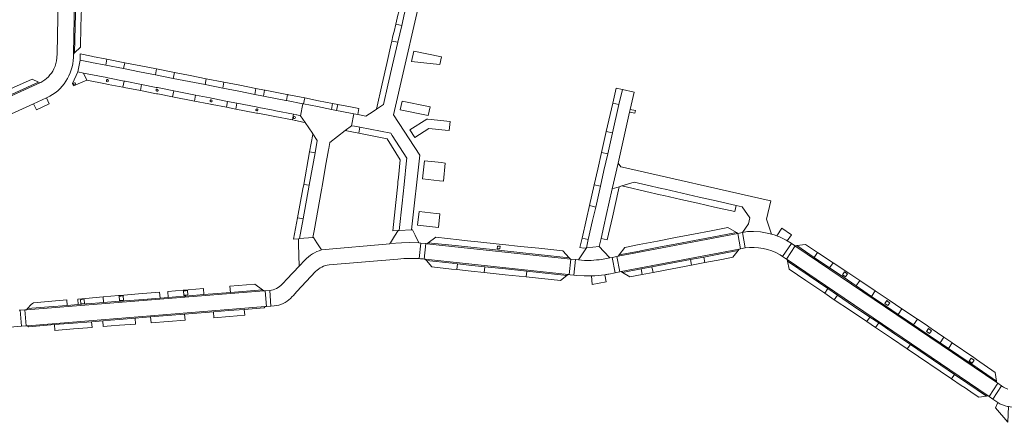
# Model space of a CAD drawing. Header units: metres. Extents: x 166325 to 190320, y 381923 to 404576.
# Tile 637 of 656: x 169432 to 169759, y 401227 to 401361. Entities that reach past the tile are written whole.
import ezdxf

# ---------------------------------------------------------------- set-up
doc = ezdxf.new("R2010")
doc.units = ezdxf.units.M
doc.layers.add('B-WE-VH-VERHARDING_BETONSTRAATSTEEN-GV', color=8, linetype='Continuous', lineweight=18)
doc.layers.add('B-WE-VH-VERHARDING_STRAATBAKSTEEN-GV', color=8, linetype='Continuous', lineweight=18)

msp = doc.modelspace()

# ---------------------------------------------------------------- linework, layer by layer
at = {"layer": 'B-WE-VH-VERHARDING_BETONSTRAATSTEEN-GV', "flags": 128}
for points in [[(169560.947, 401369.821), (169562.803, 401377.897), (169562.813, 401377.942), (169560.931, 401378.387), (169559.043, 401370.259), (169557.749, 401364.692), (169557.472, 401363.502), (169557.196, 401362.317), (169556.503, 401359.341), (169558.435, 401358.891), (169559.394, 401363.06), (169559.667, 401364.251)], [(169449.971, 401358.623), (169450.142, 401366.8), (169449.77, 401367.189), (169449.4, 401349.496), (169449.398, 401349.394), (169449.786, 401349.775)], [(169451.882, 401358.583), (169452.024, 401364.834), (169451.579, 401365.299), (169450.142, 401366.8), (169449.971, 401358.623), (169449.786, 401349.775), (169451.726, 401351.681)], [(169558.435, 401358.891), (169556.503, 401359.341), (169555.933, 401356.895), (169555.521, 401355.519), (169555.174, 401353.736), (169557.162, 401353.35)], [(169555.434, 401345.829), (169557.162, 401353.35), (169555.174, 401353.736), (169555.001, 401352.844), (169553.506, 401346.236), (169551.975, 401339.471), (169550.08, 401331.099), (169552.4, 401332.627), (169553.873, 401339.035)], [(169460.533, 401347.71), (169455.766, 401348.646), (169455.371, 401348.723), (169451.676, 401349.449), (169451.608, 401347.404), (169454.982, 401346.742), (169455.377, 401346.664), (169460.145, 401345.729)], [(169571.683, 401348.504), (169562.44, 401350.401), (169561.655, 401346.953), (169568.945, 401346.189), (169571.102, 401345.963)], [(169466.428, 401346.552), (169460.533, 401347.71), (169460.145, 401345.729), (169466.039, 401344.572)], [(169477.021, 401344.472), (169471.727, 401345.511), (169466.428, 401346.552), (169466.039, 401344.572), (169471.338, 401343.533), (169476.633, 401342.494)], [(169452.769, 401343.09), (169450.887, 401343.46), (169449.085, 401339.626), (169449.447, 401338.816), (169453.88, 401340.71)], [(169461.315, 401341.409), (169460.861, 401341.498), (169460.427, 401341.584), (169452.769, 401343.09), (169453.88, 401340.71), (169460.027, 401339.519), (169460.462, 401339.435), (169460.916, 401339.347), (169465.806, 401338.4), (169466.208, 401340.447)], [(169482.91, 401343.315), (169477.021, 401344.472), (169476.633, 401342.494), (169482.523, 401341.338)], [(169493.532, 401341.229), (169488.209, 401342.275), (169482.91, 401343.315), (169482.523, 401341.338), (169487.821, 401340.299), (169493.144, 401339.254)], [(169430.238, 401336.651), (169437.74, 401340.043), (169435.626, 401341.064), (169429.479, 401338.329), (169424.234, 401335.996), (169423.23, 401333.483)], [(169472.031, 401339.302), (169466.614, 401340.367), (169466.208, 401340.447), (169465.806, 401338.4), (169466.217, 401338.32), (169471.651, 401337.267)], [(169477.814, 401338.164), (169477.353, 401338.255), (169476.864, 401338.351), (169472.031, 401339.302), (169471.651, 401337.267), (169476.473, 401336.333), (169476.934, 401336.244), (169477.423, 401336.149), (169482.299, 401335.204), (169482.693, 401337.205)], [(169499.398, 401340.077), (169493.532, 401341.229), (169493.144, 401339.254), (169499.01, 401338.103)], [(169504.697, 401339.037), (169499.398, 401340.077), (169499.01, 401338.103), (169504.309, 401337.064), (169509.615, 401336.022), (169510.002, 401337.995)], [(169489.994, 401335.769), (169482.693, 401337.205), (169482.299, 401335.204), (169489.605, 401333.789)], [(169495.808, 401334.626), (169495.708, 401334.645), (169495.287, 401334.728), (169494.78, 401334.828), (169489.994, 401335.769), (169489.605, 401333.789), (169494.399, 401332.86), (169494.909, 401332.761), (169495.328, 401332.68), (169495.428, 401332.66), (169500.238, 401331.729), (169500.622, 401333.679)], [(169512.913, 401337.423), (169510.002, 401337.995), (169509.615, 401336.022), (169512.526, 401335.451)], [(169520.506, 401335.932), (169520.328, 401335.967), (169513.137, 401337.379), (169512.913, 401337.423), (169512.526, 401335.451), (169519.941, 401333.996), (169520.12, 401333.961)], [(169526.238, 401334.807), (169520.975, 401335.84), (169520.678, 401335.898), (169520.506, 401335.932), (169520.12, 401333.961), (169525.628, 401332.881), (169525.849, 401332.837)], [(169631.769, 401337.642), (169629.688, 401338.124), (169628.544, 401333.084), (169630.627, 401332.612)], [(169440.418, 401334.846), (169436.168, 401332.913), (169437.092, 401330.88), (169441.341, 401332.816)], [(169503.692, 401333.075), (169500.622, 401333.679), (169500.238, 401331.729), (169503.31, 401331.134)], [(169510.987, 401331.64), (169510.528, 401331.731), (169510.068, 401331.821), (169503.692, 401333.075), (169503.31, 401331.134), (169509.69, 401329.898), (169510.153, 401329.808), (169510.61, 401329.719), (169515.742, 401328.725), (169516.273, 401328.622), (169522.122, 401327.489), (169522.493, 401329.378), (169516.643, 401330.528), (169516.112, 401330.633), (169515.726, 401330.708)], [(169530.85, 401333.901), (169526.238, 401334.807), (169525.849, 401332.837), (169530.464, 401331.932), (169535.099, 401331.022), (169535.485, 401332.991)], [(169537.181, 401332.658), (169535.485, 401332.991), (169535.099, 401331.022), (169536.794, 401330.689)], [(169544.227, 401331.274), (169541.405, 401331.814), (169537.181, 401332.658), (169536.794, 401330.689), (169538.542, 401330.346), (169542.511, 401329.568), (169543.841, 401329.307)], [(169567.87, 401331.84), (169567.326, 401331.952), (169558.639, 401333.743), (169557.969, 401330.86), (169567.214, 401328.976)], [(169630.627, 401332.612), (169628.544, 401333.084), (169626.417, 401323.708), (169628.498, 401323.236)], [(169524.85, 401328.914), (169523.613, 401329.157), (169523.545, 401329.171), (169522.493, 401329.378), (169522.122, 401327.489), (169523.174, 401327.285), (169523.242, 401327.272), (169525.606, 401326.814), (169526.36, 401326.668)], [(169636.111, 401330.653), (169634.378, 401330.996), (169634.171, 401330.082), (169634.337, 401330.047), (169635.896, 401329.717)], [(169544.572, 401325.05), (169542.776, 401325.394), (169541.731, 401325.594), (169539.619, 401323.944), (169542.397, 401323.416), (169544.192, 401323.065)], [(169566.76, 401327.753), (169561.187, 401324.175), (169562.81, 401321.689), (169567.477, 401324.704), (169572.861, 401324.138), (169574.193, 401323.998), (169574.507, 401326.95), (169567.084, 401327.719)], [(169528.909, 401322.876), (169528.874, 401322.679), (169527.842, 401316.915), (169529.642, 401316.59), (169530.38, 401320.687)], [(169555.266, 401322.35), (169554.781, 401323.096), (169544.572, 401325.05), (169544.192, 401323.065), (169553.59, 401321.259), (169557.972, 401314.293), (169557.359, 401308.341), (169557.207, 401306.871), (169557.138, 401306.196), (169556.5, 401300.004), (169555.533, 401290.619), (169557.293, 401290.759), (169557.574, 401290.781), (169558.546, 401299.793), (169559.214, 401305.983), (169560.086, 401314.065), (169560.167, 401314.82)], [(169628.498, 401323.236), (169626.417, 401323.708), (169624.833, 401316.729), (169626.914, 401316.256)], [(169529.642, 401316.59), (169527.842, 401316.915), (169525.904, 401306.087), (169527.691, 401305.765)], [(169625.655, 401310.714), (169626.914, 401316.256), (169624.833, 401316.729), (169623.576, 401311.186), (169622.376, 401305.898), (169624.455, 401305.426)], [(169572.917, 401313.168), (169571.699, 401313.303), (169566.046, 401313.93), (169565.407, 401307.927), (169571.05, 401307.306), (169572.282, 401307.17)], [(169631.776, 401311.833), (169631.298, 401311.942), (169630.322, 401313.114), (169628.378, 401304.555), (169630.725, 401305.287), (169631.568, 401305.55), (169635.628, 401306.816), (169640.023, 401305.813), (169644.751, 401304.734), (169645.995, 401304.45), (169651.646, 401303.16), (169657.272, 401301.876), (169662.893, 401300.594), (169663.33, 401300.494), (169669.547, 401299.075), (169671.612, 401298.603), (169674.092, 401294.941), (169673.662, 401293.004), (169671.663, 401290.065), (169673.324, 401290.371), (169675.341, 401290.414), (169677.64, 401290.245), (169679.906, 401289.881), (169681.253, 401289.51), (169680.287, 401292.555), (169679.656, 401294.543), (169681.036, 401300.589), (169679.486, 401300.943)], [(169527.691, 401305.765), (169525.904, 401306.087), (169525.632, 401304.565), (169523.806, 401294.992), (169525.688, 401294.653)], [(169624.455, 401305.426), (169622.376, 401305.898), (169620.813, 401299.013), (169622.892, 401298.541)], [(169657.272, 401301.876), (169651.646, 401303.16), (169645.995, 401304.45), (169644.751, 401304.734), (169640.023, 401305.813), (169635.628, 401306.816), (169631.568, 401305.55), (169633.075, 401305.206), (169639.547, 401303.729), (169644.275, 401302.65), (169645.52, 401302.367), (169651.174, 401301.082), (169656.801, 401299.804), (169662.423, 401298.526), (169669.075, 401297.015), (169669.547, 401299.075), (169663.33, 401300.494), (169662.893, 401300.594)], [(169628.442, 401295.216), (169630.492, 401304.26), (169630.725, 401305.287), (169628.378, 401304.555), (169626.38, 401295.684), (169625.586, 401292.161), (169624.672, 401288.104), (169626.726, 401287.642)], [(169621.886, 401294.111), (169622.892, 401298.541), (169620.813, 401299.013), (169619.808, 401294.583), (169618.361, 401288.205), (169620.438, 401287.734)], [(169571.127, 401296.275), (169569.909, 401296.408), (169564.227, 401297.028), (169563.729, 401292.492), (169570.65, 401291.771)], [(169525.688, 401294.653), (169523.806, 401294.992), (169522.448, 401287.87), (169524.136, 401287.997), (169524.493, 401288.024)], [(169649.831, 401286.282), (169655.776, 401287.417), (169661.617, 401288.533), (169669.645, 401290.066), (169666.82, 401291.694), (169661.216, 401290.619), (169655.377, 401289.499), (169649.434, 401288.36), (169643.45, 401287.212), (169637.367, 401286.045), (169632.536, 401285.119), (169630.675, 401282.624), (169637.428, 401283.914), (169637.763, 401283.978), (169643.848, 401285.14)], [(169671.623, 401290.057), (169670.149, 401289.775), (169671.005, 401284.645), (169672.523, 401284.934)], [(169604.009, 401284.824), (169597.915, 401285.44), (169592.097, 401286.027), (169590.834, 401286.164), (169583.722, 401286.934), (169580.329, 401287.301), (169577.587, 401287.614), (169569.802, 401288.504), (169567.288, 401286.68), (169577.356, 401285.598), (169583.505, 401284.938), (169590.617, 401284.174), (169597.71, 401283.412), (169603.8, 401282.757), (169614.12, 401281.649), (169612.015, 401284.016)], [(169620.438, 401287.734), (169618.361, 401288.205), (169617.645, 401285.05), (169618.822, 401284.899), (169619.821, 401285.016)], [(169689.185, 401285.587), (169689.146, 401285.613), (169687.974, 401286.408), (169684.958, 401282.119), (169686.261, 401281.235)], [(169692.584, 401286.129), (169689.7, 401285.696), (169695.472, 401281.779), (169696.602, 401283.444)], [(169591.083, 401284.595), (169590.666, 401284.631), (169590.213, 401284.671), (169590.291, 401285.567), (169590.765, 401285.526), (169591.161, 401285.491)], [(169668.504, 401281.831), (169670.195, 401284.104), (169664.402, 401282.994), (169658.771, 401281.915), (169659.13, 401280.04), (169664.762, 401281.116)], [(169719.127, 401265.727), (169714.577, 401268.815), (169709.419, 401272.315), (169705.065, 401275.27), (169700.613, 401278.291), (169695.472, 401281.779), (169689.7, 401285.696), (169689.146, 401285.613), (169689.185, 401285.587), (169689.194, 401285.58), (169689.369, 401285.462), (169756.164, 401240.135), (169756.087, 401240.646), (169748.148, 401246.034), (169747.259, 401246.637), (169740.114, 401251.486), (169737.319, 401253.382), (169733.026, 401256.295), (169728.524, 401259.35), (169723.378, 401262.843)], [(169696.602, 401283.444), (169695.472, 401281.779), (169700.613, 401278.291), (169701.767, 401279.991)], [(169576.996, 401279.642), (169575.774, 401279.772), (169575.223, 401279.831), (169566.631, 401280.745), (169568.488, 401278.609), (169575.019, 401277.914), (169576.792, 401277.725)], [(169586.014, 401278.682), (169581.707, 401279.141), (169576.996, 401279.642), (169576.792, 401277.725), (169581.503, 401277.223), (169585.81, 401276.765)], [(169616.217, 401281.041), (169614.64, 401281.211), (169614.06, 401276.076), (169614.411, 401276.033), (169615.678, 401275.877)], [(169629.953, 401282.1), (169628.406, 401281.805), (169629.406, 401276.675), (169630.941, 401276.969)], [(169654.71, 401279.195), (169654.352, 401281.068), (169647.964, 401279.844), (169641.58, 401278.621), (169641.938, 401276.755), (169648.321, 401277.975)], [(169658.771, 401281.915), (169654.352, 401281.068), (169654.71, 401279.195), (169659.13, 401280.04)], [(169686.541, 401281.045), (169686.641, 401280.518), (169693.81, 401275.652), (169700.031, 401271.43), (169703.222, 401269.265), (169708.6, 401265.615), (169714.016, 401261.939), (169716.911, 401259.975), (169722.165, 401256.409), (169727.445, 401252.826), (169737.553, 401245.966), (169742.086, 401242.89), (169746.578, 401239.841), (169752.721, 401235.672), (169753.275, 401235.755)], [(169686.641, 401280.518), (169687.144, 401277.868), (169692.75, 401274.082), (169698.977, 401269.877), (169700.031, 401271.43), (169693.81, 401275.652)], [(169701.767, 401279.991), (169700.613, 401278.291), (169705.065, 401275.27), (169709.419, 401272.315), (169710.615, 401274.078), (169706.285, 401276.972)], [(169592.974, 401277.942), (169586.014, 401278.682), (169585.81, 401276.765), (169592.77, 401276.024), (169599.824, 401275.273), (169600.028, 401277.191)], [(169613.348, 401275.774), (169600.028, 401277.191), (169599.824, 401275.273), (169611.195, 401274.062)], [(169638.011, 401277.937), (169631.825, 401276.751), (169634.224, 401275.281), (169638.369, 401276.073)], [(169641.58, 401278.621), (169638.011, 401277.937), (169638.369, 401276.073), (169641.938, 401276.755)], [(169705.562, 401276.972), (169706.054, 401276.626), (169706.544, 401276.282), (169705.872, 401275.326), (169705.864, 401275.315), (169705.399, 401275.641), (169705.343, 401275.68), (169704.882, 401276.005)], [(169509.672, 401272.858), (169501.386, 401272.167), (169501.549, 401270.12), (169512.186, 401270.966)], [(169710.615, 401274.078), (169709.419, 401272.315), (169714.577, 401268.815), (169715.797, 401270.614)], [(169512.644, 401270.621), (169512.186, 401270.966), (169501.549, 401270.12), (169492.714, 401269.418), (169487.672, 401269.017), (169486.719, 401268.941), (169485.963, 401268.881), (169480.913, 401268.48), (169478.156, 401268.26), (169471.131, 401267.702), (169466.325, 401267.32), (169465.378, 401267.245), (169464.554, 401267.179), (169459.359, 401266.766), (169453.976, 401266.338), (169453.521, 401266.302), (169450.957, 401266.098), (169447.358, 401265.812), (169441.175, 401265.32), (169434.125, 401264.76), (169433.759, 401264.35)], [(169478.156, 401268.26), (169478.001, 401270.215), (169470.978, 401269.629), (169466.174, 401269.228), (169465.164, 401269.144), (169464.402, 401269.081), (169459.21, 401268.647), (169459.359, 401266.766), (169464.554, 401267.179), (169465.378, 401267.245), (169466.325, 401267.32), (169471.131, 401267.702)], [(169492.554, 401271.43), (169487.514, 401271.009), (169486.561, 401270.93), (169485.805, 401270.867), (169480.757, 401270.445), (169480.913, 401268.48), (169485.963, 401268.881), (169486.719, 401268.941), (169487.672, 401269.017), (169492.714, 401269.418)], [(169485.966, 401270.624), (169486.582, 401270.673), (169487.32, 401270.731), (169487.433, 401269.319), (169486.694, 401269.26), (169486.078, 401269.211)], [(169700.031, 401271.43), (169698.977, 401269.877), (169702.172, 401267.719), (169703.222, 401269.265)], [(169720.413, 401267.529), (169715.797, 401270.614), (169714.577, 401268.815), (169719.127, 401265.727), (169723.378, 401262.843), (169724.64, 401264.703)], [(169447.212, 401267.646), (169441.031, 401267.131), (169436.123, 401266.721), (169435.734, 401266.45), (169435.329, 401266.108), (169434.125, 401264.76), (169441.175, 401265.32), (169447.358, 401265.812)], [(169459.21, 401268.647), (169453.366, 401268.16), (169450.81, 401267.947), (169450.957, 401266.098), (169453.521, 401266.302), (169453.976, 401266.338), (169459.359, 401266.766)], [(169451.842, 401266.396), (169451.742, 401267.654), (169452.918, 401267.747), (169453.018, 401266.489)], [(169464.593, 401268.856), (169465.184, 401268.903), (169465.947, 401268.964), (169466.06, 401267.551), (169465.358, 401267.495), (169464.705, 401267.443)], [(169703.222, 401269.265), (169702.172, 401267.719), (169707.562, 401264.079), (169712.983, 401260.418), (169714.016, 401261.939), (169708.6, 401265.615)], [(169719.919, 401265.761), (169719.911, 401265.749), (169719.446, 401266.076), (169719.39, 401266.115), (169718.929, 401266.439), (169719.609, 401267.407), (169720.101, 401267.061), (169720.591, 401266.717)], [(169433.26, 401264.31), (169431.736, 401264.194), (169432.129, 401258.91), (169433.715, 401259.043)], [(169475.012, 401261.987), (169480.689, 401262.444), (169486.312, 401262.897), (169495.911, 401263.669), (169501.064, 401264.084), (169506.16, 401264.494), (169512.778, 401265.027), (169513.122, 401265.436), (169434.108, 401259.076), (169434.509, 401258.727), (169438.209, 401259.025), (169443.079, 401259.417), (169449.259, 401259.914), (169455.406, 401260.409), (169459.153, 401260.711), (169461.718, 401260.917), (169464.536, 401261.144), (169469.88, 401261.574)], [(169506.16, 401264.494), (169501.064, 401264.084), (169495.911, 401263.669), (169496.069, 401261.705), (169501.22, 401262.115), (169506.319, 401262.521)], [(169724.64, 401264.703), (169723.378, 401262.843), (169728.524, 401259.35), (169729.811, 401261.247)], [(169455.406, 401260.409), (169449.259, 401259.914), (169443.079, 401259.417), (169443.234, 401257.499), (169449.412, 401257.99), (169455.561, 401258.48)], [(169469.88, 401261.574), (169464.536, 401261.144), (169461.718, 401260.917), (169459.153, 401260.711), (169459.309, 401258.778), (169461.873, 401258.983), (169464.69, 401259.207), (169470.034, 401259.632)], [(169486.312, 401262.897), (169480.689, 401262.444), (169475.012, 401261.987), (169475.169, 401260.041), (169480.844, 401260.493), (169486.47, 401260.941)], [(169714.016, 401261.939), (169712.983, 401260.418), (169715.882, 401258.46), (169716.911, 401259.975)], [(169722.165, 401256.409), (169716.911, 401259.975), (169715.882, 401258.46), (169721.148, 401254.904), (169726.433, 401251.335), (169727.445, 401252.826)], [(169734.343, 401258.178), (169732.329, 401259.564), (169729.811, 401261.247), (169728.524, 401259.35), (169733.026, 401256.295), (169737.319, 401253.382), (169738.59, 401255.256)], [(169733.815, 401256.447), (169733.807, 401256.435), (169733.343, 401256.762), (169732.825, 401257.125), (169733.505, 401258.092), (169733.997, 401257.747), (169734.03, 401257.724), (169734.487, 401257.402)], [(169738.59, 401255.256), (169737.319, 401253.382), (169740.114, 401251.486), (169741.373, 401253.341), (169741.202, 401253.458)], [(169741.373, 401253.341), (169740.114, 401251.486), (169747.259, 401246.637), (169748.148, 401246.034), (169756.087, 401240.646), (169755.658, 401243.51), (169749.371, 401247.836), (169748.479, 401248.45)], [(169727.445, 401252.826), (169726.433, 401251.335), (169741.096, 401241.432), (169742.086, 401242.89), (169737.553, 401245.966)], [(169747.64, 401248.29), (169748.131, 401247.944), (169748.621, 401247.6), (169747.95, 401246.644), (169747.941, 401246.632), (169747.477, 401246.959), (169746.96, 401247.322)], [(169742.086, 401242.89), (169741.096, 401241.432), (169744.374, 401239.218), (169745.595, 401238.392), (169748.353, 401236.524), (169750.16, 401235.288), (169752.721, 401235.672), (169746.578, 401239.841)], [(169760.005, 401232.176), (169759.764, 401232.224), (169758.954, 401232.444), (169758.027, 401232.741), (169757.568, 401232.902), (169757.182, 401233.063), (169756.807, 401233.25), (169756.468, 401233.484), (169755.678, 401231.786), (169759.842, 401226.93)]]:
    msp.add_lwpolyline(points, close=True, dxfattribs=at)
for points in [[(169559.394, 401363.06), (169558.435, 401358.891), (169557.162, 401353.35), (169555.434, 401345.829), (169553.873, 401339.035), (169552.4, 401332.627), (169550.08, 401331.099), (169548.934, 401330.345), (169546.549, 401328.776), (169543.841, 401329.307), (169542.511, 401329.568), (169541.731, 401325.594), (169542.776, 401325.394), (169544.572, 401325.05), (169554.781, 401323.096), (169555.266, 401322.35), (169560.167, 401314.82), (169560.086, 401314.065), (169559.214, 401305.983), (169558.546, 401299.793), (169557.574, 401290.781), (169561.736, 401290.928), (169564.447, 401315.824), (169555.756, 401329.187), (169566.716, 401377.006)], [(169449.37, 401339.488), (169449.366, 401339.549)], [(169460.327, 401340.519), (169460.323, 401340.58)], [(169476.824, 401337.372), (169476.819, 401337.432)], [(169494.773, 401333.795), (169494.769, 401333.855)], [(169510.013, 401330.81), (169510.009, 401330.87)], [(169522.48, 401328.249), (169522.476, 401328.309)], [(169687.915, 401289.325), (169684.74, 401291.499), (169683.069, 401288.948)], [(169686.565, 401287.311), (169687.915, 401289.325)], [(169621.503, 401275.606), (169621.772, 401272.79), (169626.372, 401273.622), (169625.983, 401276.008)]]:
    msp.add_lwpolyline(points, dxfattribs=at)
at = {"layer": 'B-WE-VH-VERHARDING_BETONSTRAATSTEEN-GV'}
for points in [[(169449.366, 401339.549, -22.676012), (169449.37, 401339.488)], [(169460.323, 401340.58, -0.4612933), (169460.731, 401340.915)], [(169460.616, 401340.23, -0.325263), (169460.327, 401340.519)], [(169460.731, 401340.915, -0.9895291), (169460.616, 401340.23)], [(169476.819, 401337.432, -0.4881191), (169477.256, 401337.761)], [(169477.097, 401337.085, -0.3143594), (169476.824, 401337.372)], [(169477.256, 401337.761, -0.968672), (169477.097, 401337.085)], [(169494.769, 401333.855, -0.4664345), (169495.181, 401334.189)], [(169495.053, 401333.507, -0.3204089), (169494.773, 401333.795)], [(169495.181, 401334.189, -0.9978065), (169495.053, 401333.507)], [(169510.009, 401330.87, -0.4695531), (169510.425, 401331.204)], [(169510.292, 401330.523, -0.3180079), (169510.013, 401330.81)], [(169510.425, 401331.204, -0.993557), (169510.292, 401330.523)], [(169522.476, 401328.309, -23.0485324), (169522.48, 401328.249)], [(169683.069, 401288.948, -0.046589), (169686.565, 401287.311)], [(169625.983, 401276.008, -0.0295374), (169621.503, 401275.606)]]:
    msp.add_lwpolyline(points, format="xyb", dxfattribs=at)
at = {"layer": 'B-WE-VH-VERHARDING_STRAATBAKSTEEN-GV', "flags": 128}
for points in [[(169444.388, 401369.119), (169444.353, 401367.545), (169443.958, 401349.607), (169443.925, 401348.116)], [(169449.398, 401349.394), (169449.4, 401349.496), (169449.77, 401367.189)], [(169438.51, 401339.974), (169438.186, 401339.828), (169423.027, 401332.974), (169422.935, 401332.933), (169425.184, 401327.919), (169436.168, 401332.913), (169440.418, 401334.846), (169441.562, 401335.366)], [(169683.069, 401288.948), (169682.168, 401289.25), (169681.253, 401289.51), (169679.906, 401289.881), (169677.64, 401290.245), (169675.341, 401290.414), (169673.324, 401290.371), (169671.663, 401290.065), (169671.623, 401290.057), (169672.523, 401284.934)], [(169531.803, 401284.29), (169531.57, 401284.651), (169530.258, 401286.68), (169529.139, 401288.411), (169528.941, 401288.395), (169524.493, 401288.024), (169524.136, 401287.997), (169524.187, 401286.16), (169524.389, 401278.889), (169526.222, 401280.854)], [(169564.843, 401286.561), (169564.187, 401286.631), (169561.098, 401286.776), (169558.381, 401286.686), (169554.553, 401286.363), (169554.49, 401286.262), (169531.803, 401284.29)], [(169564.295, 401281.368), (169564.843, 401286.561)], [(169566.423, 401286.391), (169564.843, 401286.561), (169564.295, 401281.368)], [(169565.869, 401281.216), (169566.423, 401286.391)], [(169684.139, 401282.675), (169684.958, 401282.119), (169687.974, 401286.408), (169687.868, 401286.48), (169686.565, 401287.311)], [(169625.588, 401283.774), (169624.067, 401285.419), (169619.821, 401285.016), (169618.756, 401283.276), (169617.205, 401280.935), (169619.187, 401280.807), (169621.445, 401280.803)], [(169624.88, 401281.131), (169627.618, 401281.654), (169625.588, 401283.774)], [(169526.222, 401280.854), (169524.389, 401278.889), (169520.297, 401274.506), (169519.061, 401273.182), (169518.748, 401272.846)], [(169534.374, 401279.301), (169557.123, 401281.207), (169559.128, 401281.375)], [(169621.445, 401280.803), (169619.187, 401280.807), (169617.205, 401280.935), (169616.217, 401281.041), (169615.678, 401275.877), (169616.6, 401275.764), (169619.015, 401275.608), (169621.503, 401275.606)], [(169628.406, 401281.805), (169627.618, 401281.654), (169624.88, 401281.131)], [(169627.31, 401276.228), (169629.392, 401276.672), (169629.406, 401276.675), (169628.406, 401281.805)], [(169423.076, 401270.73), (169422.894, 401271.291), (169422.677, 401272.362), (169422.55, 401273.998), (169422.5, 401274.64), (169422.325, 401276.894), (169417.06, 401276.527), (169414.755, 401274.416), (169414.738, 401274.414), (169412.887, 401274.257), (169413.277, 401270.159), (169415.141, 401269.251), (169417.885, 401266.956), (169418.533, 401258.601), (169419.513, 401257.733), (169419.629, 401257.744), (169421.433, 401257.91), (169430.726, 401258.792), (169432.129, 401258.91), (169431.736, 401264.194), (169431.325, 401264.219)], [(169521.529, 401268.163), (169522.1, 401268.776), (169522.348, 401269.042), (169523.659, 401270.446), (169529.839, 401277.066)], [(169514.601, 401270.778), (169515.02, 401265.59), (169516.086, 401265.676)], [(169759.787, 401237.945), (169759.069, 401238.263), (169758.376, 401238.634), (169757.766, 401239.048), (169754.81, 401234.663), (169756.468, 401233.484), (169756.807, 401233.25), (169757.182, 401233.063), (169757.568, 401232.902), (169758.027, 401232.741), (169758.954, 401232.444), (169759.764, 401232.224), (169760.005, 401232.176), (169760.588, 401232.06), (169761.557, 401231.935), (169762.563, 401231.86), (169763.434, 401231.854), (169764.306, 401231.903), (169765.315, 401231.993), (169766.172, 401232.084), (169766.905, 401232.195), (169767.628, 401232.355), (169768.452, 401232.587)]]:
    msp.add_lwpolyline(points, dxfattribs=at)
at = {"layer": 'B-WE-VH-VERHARDING_STRAATBAKSTEEN-GV'}
for points in [[(169441.562, 401335.366, 0.2781687), (169449.398, 401349.394)], [(169443.925, 401348.116, -0.092922), (169442.901, 401344.479)], [(169442.901, 401344.479, -0.1573742), (169438.51, 401339.974)], [(169686.565, 401287.311, 0.046589), (169683.069, 401288.948)], [(169526.222, 401280.854, -0.1289451), (169531.803, 401284.29)], [(169531.803, 401284.29, 0.1289451), (169526.222, 401280.854)], [(169672.523, 401284.934, -0.1667619), (169684.139, 401282.675)], [(169559.128, 401281.375, -0.0366751), (169564.295, 401281.368)], [(169564.295, 401281.368, -0.0114517), (169565.869, 401281.216)], [(169621.445, 401280.803, 0.0258421), (169624.88, 401281.131)], [(169624.88, 401281.131, -0.0258421), (169621.445, 401280.803)], [(169529.839, 401277.066, -0.1711865), (169534.374, 401279.301)], [(169625.983, 401276.008, 0.0091658), (169627.31, 401276.228)], [(169518.748, 401272.846, -0.1763207), (169514.601, 401270.778)], [(169621.503, 401275.606, 0.0295374), (169625.983, 401276.008)], [(169516.086, 401265.676, 0.1739316), (169521.529, 401268.163)]]:
    msp.add_lwpolyline(points, format="xyb", dxfattribs=at)
at = {"layer": 'B-WE-VH-VERHARDING_STRAATBAKSTEEN-GV', "flags": 128}
for points in [[(169499.01, 401338.103), (169493.144, 401339.254), (169487.821, 401340.299), (169482.523, 401341.338), (169476.633, 401342.494), (169471.338, 401343.533), (169466.039, 401344.572), (169460.145, 401345.729), (169455.377, 401346.664), (169454.982, 401346.742), (169451.608, 401347.404), (169450.887, 401343.46), (169452.769, 401343.09), (169460.427, 401341.584), (169460.861, 401341.498), (169461.315, 401341.409), (169466.208, 401340.447), (169466.614, 401340.367), (169472.031, 401339.302), (169476.864, 401338.351), (169477.353, 401338.255), (169477.814, 401338.164), (169482.693, 401337.205), (169489.994, 401335.769), (169494.78, 401334.828), (169495.287, 401334.728), (169495.708, 401334.645), (169495.808, 401334.626), (169500.622, 401333.679), (169503.692, 401333.075), (169510.068, 401331.821), (169510.528, 401331.731), (169510.987, 401331.64), (169515.726, 401330.708), (169516.112, 401330.633), (169516.643, 401330.528), (169522.493, 401329.378), (169523.545, 401329.171), (169523.613, 401329.157), (169524.85, 401328.914), (169525.628, 401332.881), (169520.12, 401333.961), (169519.941, 401333.996), (169512.526, 401335.451), (169509.615, 401336.022), (169504.309, 401337.064)], [(169438.186, 401339.828), (169437.74, 401340.043), (169430.238, 401336.651), (169423.23, 401333.483), (169423.027, 401332.974)], [(169630.322, 401313.114), (169634.171, 401330.082), (169634.378, 401330.996), (169635.678, 401336.728), (169631.769, 401337.642), (169630.627, 401332.612), (169628.498, 401323.236), (169626.914, 401316.256), (169625.655, 401310.714), (169624.455, 401305.426), (169622.892, 401298.541), (169621.886, 401294.111), (169620.438, 401287.734), (169619.821, 401285.016), (169624.067, 401285.419), (169624.672, 401288.104), (169625.586, 401292.161), (169626.38, 401295.684), (169628.378, 401304.555)], [(169539.619, 401323.944), (169541.731, 401325.594), (169542.511, 401329.568), (169538.542, 401330.346), (169536.794, 401330.689), (169535.099, 401331.022), (169530.464, 401331.932), (169525.849, 401332.837), (169525.628, 401332.881), (169524.85, 401328.914), (169526.36, 401326.668), (169528.766, 401323.088), (169528.84, 401322.978), (169528.909, 401322.876), (169530.38, 401320.687), (169529.642, 401316.59), (169527.691, 401305.765), (169525.688, 401294.653), (169524.493, 401288.024), (169528.941, 401288.395), (169529.344, 401290.663), (169531.77, 401304.315), (169532.08, 401306.058), (169533.159, 401312.132), (169534.13, 401317.596), (169534.204, 401318.01), (169534.555, 401319.986)], [(169562.929, 401289.143), (169562.031, 401290.936), (169561.736, 401290.928), (169557.574, 401290.781), (169557.293, 401290.759), (169556.098, 401288.842), (169554.741, 401286.665), (169554.553, 401286.363), (169558.381, 401286.686), (169561.098, 401286.776), (169564.187, 401286.631)], [(169670.53, 401284.554), (169671.005, 401284.645), (169670.149, 401289.775), (169630.338, 401282.173), (169629.953, 401282.1), (169630.941, 401276.969), (169631.344, 401277.046)], [(169670.149, 401289.775), (169669.645, 401290.066), (169661.617, 401288.533), (169655.776, 401287.417), (169649.831, 401286.282), (169643.848, 401285.14), (169637.763, 401283.978), (169637.428, 401283.914), (169630.675, 401282.624), (169630.338, 401282.173)], [(169614.64, 401281.211), (169614.496, 401281.226), (169566.829, 401286.347), (169566.423, 401286.391), (169565.869, 401281.216), (169566.067, 401281.191), (169566.265, 401281.166), (169613.772, 401276.111), (169614.06, 401276.076)], [(169590.617, 401284.174), (169583.505, 401284.938), (169577.356, 401285.598), (169567.288, 401286.68), (169566.829, 401286.347), (169614.496, 401281.226), (169614.12, 401281.649), (169603.8, 401282.757), (169597.71, 401283.412)], [(169654.352, 401281.068), (169658.771, 401281.915), (169664.402, 401282.994), (169670.195, 401284.104), (169670.53, 401284.554), (169631.344, 401277.046), (169631.825, 401276.751), (169638.011, 401277.937), (169641.58, 401278.621), (169647.964, 401279.844)], [(169689.185, 401285.587), (169686.261, 401281.235), (169686.541, 401281.045), (169753.275, 401235.755), (169753.577, 401235.54), (169756.468, 401239.929), (169756.164, 401240.135), (169689.369, 401285.462), (169689.194, 401285.58)], [(169566.265, 401281.166), (169566.631, 401280.745), (169575.223, 401279.831), (169575.774, 401279.772), (169576.996, 401279.642), (169581.707, 401279.141), (169586.014, 401278.682), (169592.974, 401277.942), (169600.028, 401277.191), (169613.348, 401275.774), (169613.772, 401276.111)], [(169513.122, 401265.436), (169513.481, 401265.465), (169513.046, 401270.653), (169512.644, 401270.621), (169433.759, 401264.35), (169433.26, 401264.31), (169433.715, 401259.043), (169434.108, 401259.076)], [(169514.601, 401270.778), (169513.046, 401270.653), (169513.481, 401265.465), (169515.02, 401265.59)], [(169757.766, 401239.048), (169756.468, 401239.929), (169753.577, 401235.54), (169754.81, 401234.663)]]:
    msp.add_lwpolyline(points, close=True, dxfattribs=at)

doc.saveas('drawing.dxf')
